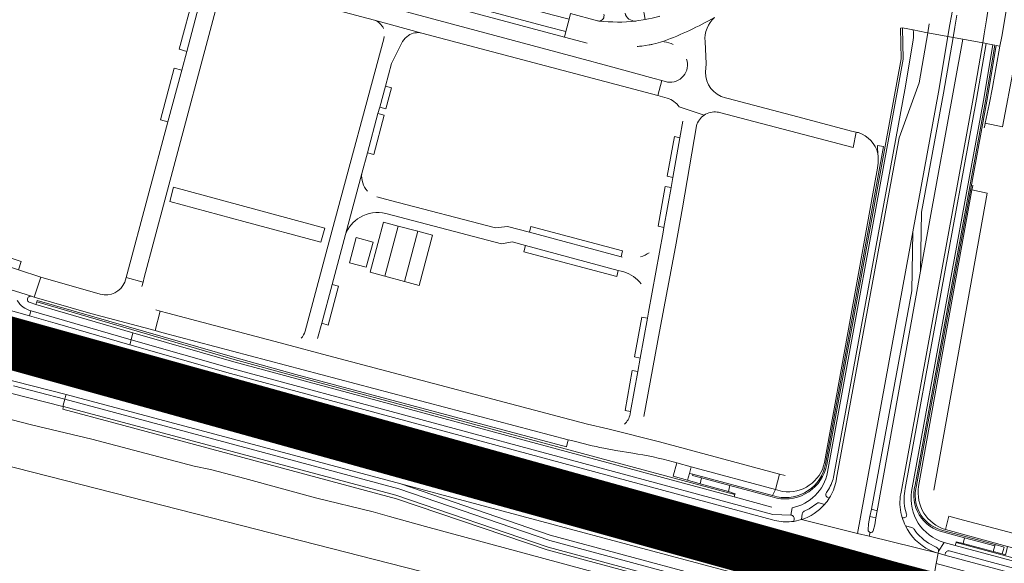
# Model space of a CAD drawing. Header units: metres. Extents: x 166325 to 190320, y 381923 to 404576.
# Tile 331 of 656: x 175043 to 175326, y 387344 to 387500. Entities that reach past the tile are written whole.
import ezdxf

# ---------------------------------------------------------------- set-up
doc = ezdxf.new("R2010")
doc.units = ezdxf.units.M
for name, color, linetype, lineweight in [('B-WE-VH-VERHARDING_ASFALT-GV', 8, 'Continuous', 18), ('B-WE-VH-VERHARDING_BETON-GV', 8, 'Continuous', 18), ('B-WE-VH-VERHARDING_BETONSTRAATSTEEN-GV', 8, 'Continuous', 18), ('B-WE-VH-VERHARDING_HALFVERHARDING-GV', 8, 'Continuous', 18), ('B-WE-VH-VERHARDING_N-WEG', 8, 'Continuous', 18), ('B-WE-VH-VERHARDING_STRAATBAKSTEEN-GV', 8, 'Continuous', 18)]:
    doc.layers.add(name, color=color, linetype=linetype, lineweight=lineweight)

msp = doc.modelspace()

# ---------------------------------------------------------------- linework, layer by layer
at = {"layer": 'B-WE-VH-VERHARDING_ASFALT-GV', "flags": 128}
for points in [[(175312.4, 387501.45), (175311.84, 387497.99), (175311.33, 387495.027), (175314.15, 387494.509), (175319.86, 387493.46), (175320.269, 387496.11), (175320.906, 387500.107), (175322.247, 387508.904)], [(175304.483, 387498.929), (175304.03, 387496.38), (175309.832, 387495.306), (175310.34, 387498.28), (175310.95, 387501.75), (175311.42, 387504.74)], [(175208.965, 387499.802), (175201.13, 387501.902), (175200.73, 387500.308), (175199.825, 387496.753), (175199.456, 387495.155), (175205.946, 387493.418)], [(175226.763, 387501.132), (175226.678, 387501.103), (175226.593, 387501.076), (175224.676, 387500.604), (175223.64, 387500.35), (175222.627, 387500.18), (175220.28, 387499.787), (175219.961, 387499.751)], [(175270.557, 387344.378), (175265.83, 387345.64), (175263.78, 387346.2), (175263.318, 387343.598), (175086.97, 387390.54), (175057.63, 387398.35), (175028.29, 387406.38), (175018.204, 387409.041), (175000.08, 387413.777), (174930.059, 387432.106), (174888.278, 387443.671), (174833.117, 387459.577), (174810.37, 387466.426), (174707.404, 387498.846)], [(175299.74, 387439.08), (175307.09, 387479.27), (175309.832, 387495.306), (175304.03, 387496.38), (175301.56, 387481.99), (175295.818, 387466.099), (175277.793, 387368.08), (175277.628, 387367.183)], [(175319.86, 387493.46), (175314.15, 387494.509), (175301.98, 387427.68), (175289.42, 387358.71), (175289.07, 387356.63), (175288.76, 387354.66), (175288.288, 387352.932)], [(175221.732, 387492.563), (175223.853, 387492.866)], [(175224.858, 387493.057), (175225.73, 387493.3), (175227.06, 387493.67), (175228.043, 387493.954)], [(175296.25, 387363.61), (175296.336, 387364.079), (175317.13, 387477.41), (175319.86, 387493.46)], [(175000.509, 387435.452), (175018.613, 387429.479), (175024.43, 387427.539), (175032.326, 387424.901), (175035.944, 387423.714), (175038.23, 387422.937), (175045.926, 387420.48), (175046.75, 387420.215), (175048.623, 387425.94), (175042.153, 387428.044), (175006.909, 387439.705), (175001.749, 387441.379)], [(175267.64, 387356.15), (175283.843, 387352.156), (175299.74, 387439.08)], [(175299.74, 387439.08), (175283.843, 387352.156), (175287.203, 387351.328), (175287.471, 387352.413)], [(175286.876, 387353.177), (175287.01, 387354.97), (175287.4, 387357.06), (175287.82, 387359.15), (175299.43, 387422.05), (175299.74, 387439.08)], [(175045.926, 387420.48), (175038.23, 387422.937)], [(175260.01, 387355.902), (175259.311, 387356.09), (175103.26, 387398.19), (175074.283, 387406.522), (175052.73, 387412.72), (175045.384, 387414.801), (175031.275, 387418.799)], [(175047.219, 387418.149), (175045.514, 387418.652)], [(175045.88, 387416.26), (175074.663, 387407.973), (175075.169, 387409.904), (175047.219, 387418.149)], [(175025.288, 387413.166), (175053.85, 387405.65), (175059.18, 387404.18), (175072.625, 387400.315), (175101.58, 387391.99), (175116.06, 387387.97), (175263.336, 387348.383), (175264.13, 387348.17), (175266.185, 387347.595), (175271.29, 387346.22), (175274.18, 387345.03), (175274.55, 387344.74), (175293.787, 387336.748), (175295.752, 387336.482), (175304.81, 387334.11), (175305.279, 387336.763), (175306.471, 387343.511), (175306.99, 387346.45), (175287.203, 387351.328), (175283.843, 387352.156), (175267.64, 387356.15), (175265.42, 387355.63), (175264.76, 387355.56)], [(175031.357, 387398.417), (175055.886, 387392.144), (175152.27, 387366.42), (175262.161, 387337.09), (175261.65, 387333.7), (175263.61, 387332.715), (175280.456, 387328.77), (175280.541, 387328.749), (175302.8, 387322.5), (175304.4, 387332.13), (175296.879, 387334.171)], [(175040.245, 387392.457), (175054.962, 387388.771), (175055.518, 387390.801), (175040.746, 387394.637)], [(175296.67, 387356.74), (175296.489, 387357.413)], [(175298.19, 387353.26), (175297.61, 387354.35)], [(175287.471, 387352.413), (175287.203, 387351.328), (175306.99, 387346.45), (175305.808, 387346.851)], [(175293.787, 387336.748), (175274.55, 387344.74)], [(175274.41, 387344.04), (175273.91, 387343.96)]]:
    msp.add_lwpolyline(points, dxfattribs=at)
at = {"layer": 'B-WE-VH-VERHARDING_ASFALT-GV'}
for points in [[(175209.341, 387499.763, -0.0727684), (175208.965, 387499.802)], [(175220.328, 387492.393, 0.0098274), (175221.732, 387492.563)], [(175223.853, 387492.866, 0.0196664), (175224.858, 387493.057)], [(175041.832, 387419.282, 0.2039338), (175045.773, 387416.286)], [(175045.773, 387416.286, 0.0374433), (175045.88, 387416.26)], [(175275.652, 387362.333, -0.0556914), (175274.318, 387360.528)], [(175264.76, 387355.56, -0.0836006), (175260.01, 387355.902)], [(175287.471, 387352.413, -0.3862876), (175286.876, 387353.177)], [(175288.288, 387352.932, -0.3860535), (175287.471, 387352.413)], [(175305.808, 387346.851, -0.1681737), (175298.19, 387353.26)], [(175274.55, 387344.74, -0.4032984), (175274.41, 387344.04)]]:
    msp.add_lwpolyline(points, format="xyb", dxfattribs=at)
at = {"layer": 'B-WE-VH-VERHARDING_ASFALT-GV', "flags": 128}
for points in [[(175314.15, 387494.509), (175311.33, 387495.027), (175308.57, 387479), (175302.27, 387444.69), (175301.98, 387427.68)], [(175086.97, 387390.54), (175263.318, 387343.598), (175263.78, 387346.2), (175131.97, 387381.65)], [(175152.27, 387366.42), (175195.32, 387351.71), (175259.558, 387334.378), (175259.7, 387334.34), (175261.65, 387333.7), (175262.161, 387337.09)], [(175308.99, 387345.87), (175306.99, 387346.45), (175306.471, 387343.511), (175448.33, 387305.31), (175404.92, 387320.14)]]:
    msp.add_lwpolyline(points, close=True, dxfattribs=at)
at = {"layer": 'B-WE-VH-VERHARDING_BETON-GV', "flags": 128}
for points in [[(175296.749, 387497.751), (175296.2, 387497.72), (175296.34, 387488.9), (175274.949, 387372.006)], [(175299.82, 387497.18), (175296.749, 387497.751), (175296.92, 387488.79), (175295.64, 387481.34), (175275.15, 387369.8)], [(175275.15, 387369.8), (175295.64, 387481.34), (175296.92, 387488.79), (175296.749, 387497.751)], [(175277.628, 387367.183), (175277.793, 387368.08), (175295.818, 387466.099), (175301.56, 387481.99), (175304.03, 387496.38)], [(175304.03, 387496.38), (175303.465, 387496.487), (175299.82, 387497.18)], [(175277.02, 387368.859), (175297.65, 387481.01), (175299.82, 387494.321)], [(175320.83, 387493.31), (175320.453, 387493.368), (175319.86, 387493.46), (175317.13, 387477.41), (175296.336, 387364.079), (175296.25, 387363.61)], [(175297.385, 387364.365), (175297.519, 387365.096), (175318.1, 387477.24), (175320.83, 387493.31)], [(175322.8, 387492.92), (175320.83, 387493.31), (175318.1, 387477.24), (175297.519, 387365.096), (175297.385, 387364.365)], [(175323.363, 387492.809), (175322.8, 387492.92), (175320.07, 387476.87), (175299.398, 387364.269)], [(175299.398, 387364.269), (175320.07, 387476.87), (175322.8, 387492.92)], [(175300.37, 387366.07), (175320.63, 387476.76), (175323.363, 387492.809)], [(175074.663, 387407.973), (175074.283, 387406.522), (175103.26, 387398.19), (175259.311, 387356.09), (175260.01, 387355.902)], [(175264.641, 387357.423), (175259.43, 387357.6), (175103.64, 387399.63), (175074.663, 387407.973)], [(175055.886, 387392.144), (175055.726, 387391.559), (175055.518, 387390.801), (175151.76, 387365), (175195.19, 387350.17), (175259.34, 387332.83), (175260.213, 387332.475)], [(175261.545, 387333.188), (175261.65, 387333.7), (175259.7, 387334.34), (175259.558, 387334.378), (175195.32, 387351.71), (175152.27, 387366.42), (175055.886, 387392.144)], [(175260.556, 387362.348), (175259.24, 387362.7), (175247.045, 387365.959), (175246.61, 387364.25), (175248.57, 387363.61), (175248.51, 387363.38), (175248.32, 387362.674), (175259.137, 387359.755)], [(175274.84, 387363.936), (175275.45, 387364.841)], [(175275.293, 387362.474), (175275.652, 387362.333)], [(175264.985, 387359.555), (175264.641, 387357.423)], [(175268.436, 387358.542), (175269.84, 387359.21), (175272.048, 387360.807)], [(175272.799, 387360.944), (175274.318, 387360.528)], [(175297.929, 387357.749), (175297.61, 387358.76)], [(175264.76, 387355.56), (175265.42, 387355.63), (175265.555, 387356.246)], [(175265.555, 387356.246), (175265.42, 387355.63), (175267.64, 387356.15), (175267.888, 387357.802)], [(175267.888, 387357.802), (175267.64, 387356.15)], [(175288.76, 387354.66), (175289.07, 387356.63), (175287.4, 387357.06), (175287.01, 387354.97), (175286.876, 387353.177)], [(175296.489, 387357.413), (175296.67, 387356.74), (175297.04, 387356.691)], [(175297.04, 387356.691), (175296.67, 387356.74)], [(175288.288, 387352.932), (175288.76, 387354.66)], [(175297.61, 387354.35), (175299.47, 387353.83)], [(175299.47, 387353.83), (175297.61, 387354.35), (175298.19, 387353.26)], [(175300.571, 387352.669), (175300.081, 387353.372)], [(175308.73, 387349.57), (175311.95, 387348.708), (175312.17, 387349.53), (175312.243, 387349.74), (175314.22, 387349.27), (175314.6, 387350.88), (175308.675, 387352.511)], [(175266.185, 387347.595), (175265.83, 387345.64), (175270.557, 387344.378)], [(175274.55, 387344.74), (175274.18, 387345.03), (175271.29, 387346.22), (175266.185, 387347.595)], [(175306.489, 387348.243), (175305.71, 387348.58)], [(175305.808, 387346.851), (175306.99, 387346.45), (175307.1, 387347.067)], [(175405.9, 387323.54), (175311.95, 387348.708), (175308.73, 387349.57), (175307.1, 387347.067), (175306.99, 387346.45), (175308.99, 387345.87), (175309.049, 387346.281)], [(175307.1, 387347.067), (175308.73, 387349.57)], [(175309.049, 387346.281), (175308.99, 387345.87), (175404.92, 387320.14), (175448.33, 387305.31), (175526.722, 387284.2), (175527.089, 387285.635), (175448.78, 387306.72), (175405.38, 387321.53), (175310.22, 387347.11)], [(175310.22, 387347.11), (175405.38, 387321.53), (175448.78, 387306.72), (175527.089, 387285.635), (175527.585, 387287.568), (175449.23, 387308.69), (175405.9, 387323.54)]]:
    msp.add_lwpolyline(points, dxfattribs=at)
for points in [[(175301.98, 387427.68), (175302.27, 387444.69), (175308.57, 387479), (175311.33, 387495.027), (175309.832, 387495.306), (175307.09, 387479.27), (175299.74, 387439.08), (175299.43, 387422.05), (175287.82, 387359.15), (175289.42, 387358.71)], [(175047.44, 387418.83), (175047.219, 387418.149), (175075.169, 387409.904), (175104.16, 387401.58), (175248.32, 387362.674), (175248.51, 387363.38), (175121.91, 387397.44), (175104.34, 387402.31)], [(175072.625, 387400.315), (175059.18, 387404.18), (175057.63, 387398.35), (175086.97, 387390.54), (175131.97, 387381.65), (175263.78, 387346.2), (175264.13, 387348.17), (175263.336, 387348.383), (175116.06, 387387.97), (175101.58, 387391.99)], [(175055.518, 387390.801), (175054.962, 387388.771), (175055.132, 387388.731), (175150.87, 387363.15), (175194.73, 387348.23), (175257.67, 387331.24), (175259.34, 387332.83), (175195.19, 387350.17), (175151.76, 387365)], [(175055.132, 387388.731), (175054.944, 387387.927), (175070.05, 387383.96), (175151.06, 387362.17), (175194.48, 387347.42), (175257.462, 387330.409), (175257.67, 387331.24), (175194.73, 387348.23), (175150.87, 387363.15)], [(175236.336, 387369.035), (175236.37, 387369.23), (175235.38, 387369.43), (175234.878, 387367.479), (175238.469, 387366.491), (175238.913, 387368.132), (175236.3, 387368.83)], [(175238.913, 387368.132), (175238.469, 387366.491), (175246.61, 387364.25), (175247.045, 387365.959)], [(175289.42, 387358.71), (175287.82, 387359.15), (175287.4, 387357.06), (175289.07, 387356.63)], [(175314.6, 387350.88), (175314.22, 387349.27), (175322.889, 387346.955), (175323.36, 387348.55)], [(175266.185, 387347.595), (175264.13, 387348.17), (175263.78, 387346.2), (175265.83, 387345.64)], [(175312.17, 387349.53), (175311.95, 387348.708), (175405.9, 387323.54), (175406.06, 387324.24)], [(175323.47, 387348.96), (175323.418, 387348.767), (175323.36, 387348.55), (175322.889, 387346.955), (175325.499, 387346.258), (175326.037, 387348.24)]]:
    msp.add_lwpolyline(points, close=True, dxfattribs=at)
at = {"layer": 'B-WE-VH-VERHARDING_BETON-GV'}
for points in [[(175299.82, 387497.18, -0.0580623), (175299.82, 387494.321)], [(175274.949, 387372.006, -0.4203751), (175260.556, 387362.348)], [(175275.15, 387369.8, -0.3061864), (175264.985, 387359.555)], [(175275.45, 387364.841, 0.0811871), (175277.02, 387368.859)], [(175275.652, 387362.333, 0.0876158), (175277.628, 387367.183)], [(175297.385, 387364.365, 0.0982684), (175297.61, 387358.76)], [(175308.73, 387349.57, -0.3775599), (175299.398, 387364.269)], [(175308.675, 387352.511, -0.430655), (175300.37, 387366.07)], [(175275.293, 387362.474, -0.4768454), (175274.84, 387363.936)], [(175296.25, 387363.61, 0.1069961), (175296.489, 387357.413)], [(175267.64, 387356.15, 0.1416466), (175274.318, 387360.528)], [(175268.436, 387358.542, 0.248481), (175267.888, 387357.802)], [(175272.048, 387360.807, -0.2250734), (175272.799, 387360.944)], [(175265.555, 387356.246, 0.4672474), (175264.641, 387357.423)], [(175296.67, 387356.74, 0.0300802), (175297.61, 387354.35)], [(175297.929, 387357.749, -0.5479514), (175297.04, 387356.691)], [(175300.081, 387353.372, 0.1590403), (175299.47, 387353.83)], [(175305.71, 387348.58, -0.1092243), (175300.571, 387352.669)], [(175306.489, 387348.243, -0.3259763), (175307.1, 387347.067)], [(175310.22, 387347.11, 0.4229447), (175309.049, 387346.281)], [(175270.557, 387344.378, 0.0683132), (175273.91, 387343.96)]]:
    msp.add_lwpolyline(points, format="xyb", dxfattribs=at)
at = {"layer": 'B-WE-VH-VERHARDING_BETONSTRAATSTEEN-GV', "flags": 128}
for points in [[(175331.413, 387549.939), (175330.481, 387536.866), (175329.073, 387522.878), (175327.681, 387510.457), (175327.03, 387505.388), (175326.417, 387501.532), (175325.324, 387495.261), (175324.836, 387492.519), (175323.77, 387486.54), (175322.809, 387481.151), (175322.801, 387481.107), (175321.75, 387475.69), (175320.59, 387470.35), (175325.577, 387469.328), (175328.911, 387486.934), (175330.262, 387494.07), (175330.34, 387494.48), (175330.628, 387496.513), (175332.95, 387512.89), (175333.639, 387519.367)], [(175219.961, 387499.751), (175220.28, 387499.787), (175222.627, 387500.18), (175222.002, 387504.076)], [(175158.364, 387496.308), (175144.733, 387499.982)], [(175147.525, 387495.277), (175147.354, 387494.64), (175132.557, 387439.551), (175124.73, 387410.411)], [(175141.074, 387455.837), (175142.682, 387461.824), (175145.705, 387473.079), (175146.217, 387474.985), (175147.839, 387481.024), (175149.596, 387487.566), (175152.822, 387493.833)], [(175320.59, 387470.35), (175321.75, 387475.69), (175322.801, 387481.107), (175322.809, 387481.151), (175323.77, 387486.54), (175324.836, 387492.519), (175323.755, 387492.731), (175321.08, 387476.69), (175300.779, 387366.007)], [(175320.288, 387468.995), (175320.438, 387469.672), (175320.59, 387470.35)], [(175274.559, 387372.078), (175289.66, 387454.71), (175291.307, 387463.604)], [(175291.307, 387463.604), (175289.581, 387463.917)], [(175289.588, 387463.148), (175289.69, 387461.761), (175289.703, 387461.584), (175289.76, 387460.77), (175289.71, 387458.77), (175289.45, 387456.79), (175289.08, 387454.79), (175274.308, 387372.621)], [(175128.337, 387408.308), (175129.504, 387412.682), (175132.486, 387423.856), (175136.33, 387438.261), (175141.074, 387455.837)], [(175301.415, 387365.719), (175316.763, 387451.153), (175316.876, 387451.802), (175316.991, 387452.452)], [(175048.623, 387425.94), (175046.75, 387420.215), (175063.053, 387415.53), (175081.533, 387410.593), (175083.04, 387416.218), (175081.726, 387416.57)], [(175065.746, 387421.066), (175048.623, 387425.94)], [(175077.741, 387423.255), (175078.063, 387424.574), (175073.186, 387425.87), (175072.786, 387424.563)], [(175045.514, 387418.652), (175047.219, 387418.149), (175047.44, 387418.83), (175047.55, 387419.25), (175104.47, 387402.8), (175122.04, 387397.95), (175199.96, 387377.09), (175200.51, 387379.15), (175083.456, 387410.085)], [(175083.456, 387410.085), (175081.533, 387410.593), (175063.053, 387415.53), (175046.75, 387420.215), (175045.926, 387420.48)], [(175045.773, 387416.286), (175045.384, 387414.801), (175052.73, 387412.72), (175074.283, 387406.522), (175074.663, 387407.973), (175045.88, 387416.26)], [(175131.152, 387403.43), (175118.99, 387406.674), (175085.207, 387415.641), (175083.04, 387416.218), (175081.533, 387410.593), (175083.456, 387410.085), (175200.51, 387379.15), (175201.831, 387378.795)], [(175118.99, 387406.674), (175131.152, 387403.43)], [(175230.682, 387372.769), (175231.77, 387372.47), (175235.861, 387371.368), (175260.155, 387364.828), (175261.345, 387369.249), (175226.797, 387378.531), (175211.952, 387382.329), (175206.09, 387383.68), (175131.152, 387403.43)], [(175210.772, 387376.721), (175214.24, 387376.04), (175219.115, 387375.269)], [(175262.19, 387364.28), (175260.155, 387364.828), (175259.355, 387363.088), (175260.673, 387362.736)], [(175359.196, 387344.101), (175345.813, 387347.664), (175345.3, 387347.8), (175314.302, 387356.028), (175310.104, 387357.142), (175309.15, 387353.26), (175327.02, 387348.43), (175344.248, 387343.846), (175406.292, 387327.339)], [(175307.685, 387353.186), (175308.79, 387352.89), (175323.47, 387348.96), (175326.037, 387348.24), (175325.499, 387346.258), (175326.414, 387346.014), (175326.567, 387346.624), (175327.02, 387348.43), (175309.15, 387353.26)]]:
    msp.add_lwpolyline(points, dxfattribs=at)
for points in [[(175117.839, 387522.429), (175116.905, 387518.948), (175194.508, 387498.134), (175199.825, 387496.753), (175200.73, 387500.308), (175195.837, 387501.556)], [(175095.517, 387509.333), (175092.777, 387507.706), (175088.507, 387491.617), (175090.628, 387490.999)], [(175089.2, 387485.646), (175087.057, 387486.177), (175083.13, 387471.331), (175085.23, 387470.761)], [(175147.839, 387481.024), (175146.217, 387474.985), (175148.007, 387474.493), (175149.618, 387480.55)], [(175145.705, 387473.079), (175142.682, 387461.824), (175144.501, 387461.355), (175147.485, 387472.61)], [(175232.681, 387466.13), (175231.071, 387466.477), (175229.019, 387455.064), (175230.636, 387454.703)], [(175230.117, 387451.8), (175228.457, 387452.056), (175226.389, 387440.625), (175228.053, 387440.265)], [(175086.874, 387451.878), (175085.8, 387447.771), (175107.079, 387442.054), (175129.301, 387436.083), (175130.401, 387440.13)], [(175007.739, 387442.211), (175006.909, 387439.705), (175042.153, 387428.044), (175042.965, 387430.518)], [(175151.51, 387440.698), (175147.341, 387441.794), (175145.712, 387435.704), (175143.496, 387427.417), (175147.67, 387426.286)], [(175157.193, 387439.203), (175153.342, 387424.749), (175157.561, 387423.606), (175161.424, 387438.091)], [(175189.308, 387438.898), (175215.72, 387431.82), (175216.176, 387433.553), (175189.744, 387440.572)], [(175142.313, 387428.831), (175144.305, 387436.08), (175139.429, 387437.391), (175137.472, 387430.109)], [(175188.205, 387435.097), (175187.726, 387433.243), (175214.451, 387426.138), (175214.874, 387427.931)], [(175132.486, 387423.856), (175129.504, 387412.682), (175131.33, 387412.168), (175134.333, 387423.393)], [(175223.297, 387414.18), (175221.705, 387414.418), (175219.61, 387403.014), (175221.23, 387402.686)], [(175220.526, 387398.77), (175218.901, 387399.05), (175216.86, 387387.616), (175218.466, 387387.318)], [(175235.861, 387371.368), (175231.77, 387372.47), (175230.744, 387368.617), (175234.878, 387367.479), (175235.38, 387369.43)], [(175235.861, 387371.368), (175235.38, 387369.43), (175236.37, 387369.23), (175259.355, 387363.088), (175260.155, 387364.828)]]:
    msp.add_lwpolyline(points, close=True, dxfattribs=at)
at = {"layer": 'B-WE-VH-VERHARDING_BETONSTRAATSTEEN-GV'}
for points in [[(175144.733, 387499.982, -0.2179811), (175147.274, 387497.633)], [(175152.822, 387493.833, -0.11947), (175154.491, 387495.596)], [(175154.491, 387495.596, -0.1988787), (175158.364, 387496.308)], [(175289.581, 387463.917, 0.0117144), (175289.588, 387463.148)], [(175072.786, 387424.563, -0.3866378), (175065.746, 387421.066)], [(175045.926, 387420.48, 1.0051982), (175045.514, 387418.652)], [(175124.73, 387410.411, -0.1131541), (175123.631, 387408.377)], [(175201.831, 387378.795, 0.0166289), (175210.772, 387376.721)], [(175219.115, 387375.269, -0.027662), (175230.682, 387372.769)], [(175260.673, 387362.736, 0.4199198), (175274.559, 387372.078)], [(175300.779, 387366.007, 0.3999703), (175307.685, 387353.186)]]:
    msp.add_lwpolyline(points, format="xyb", dxfattribs=at)
at = {"layer": 'B-WE-VH-VERHARDING_HALFVERHARDING-GV', "flags": 128}
for points in [[(175265.708, 387323.555), (175265.707, 387323.557), (175265.706, 387323.558), (175261.647, 387324.703), (175260.529, 387325.184), (175260.444, 387325.375), (175259.848, 387325.706), (175260.134, 387326.692), (175254.922, 387328.567), (175251.891, 387329.303), (175243.723, 387331.752), (175231.332, 387335.064), (175212.3, 387339.885), (175159.435, 387354.142), (175149.065, 387357.023), (175144.351, 387358.353), (175127.747, 387362.389), (175107.362, 387367.945), (175097.506, 387370.535), (175092.832, 387371.582), (175063.277, 387379.349), (175045.913, 387383.424), (175028.732, 387387.86)], [(175031.874, 387373.487), (175097.777, 387356.678), (175260.787, 387314.956), (175260.89, 387315.513), (175261.139, 387316.288), (175263.08, 387316.002), (175266.366, 387315.138), (175266.565, 387316.306), (175266.58, 387316.392)]]:
    msp.add_lwpolyline(points, dxfattribs=at)
at = {"layer": 'B-WE-VH-VERHARDING_N-WEG', "const_width": 15, "flags": 128}
msp.add_lwpolyline([(179238.148, 386745.003), (178727.352, 386805.229), (178365.634, 386858.639), (178265.463, 386879.516), (177699.795, 386956.106), (177281.212, 386997.775), (176913.081, 387040.629), (176714.708, 387067.116), (176513.975, 387082.824), (176334.72, 387090.826), (176179.133, 387111.7), (176033.068, 387139.937), (175822.658, 387196.025), (175616.602, 387250.993), (175292.926, 387336.714), (174996.039, 387419.18), (174648.529, 387520.516), (174558.936, 387544.99), (174399.462, 387551.147), (174143.482, 387607.325), (173777.64, 387656.898), (173629.28, 387668.078), (173499.621, 387714.244), (173213.034, 387739.83)], dxfattribs=at)
at = {"layer": 'B-WE-VH-VERHARDING_STRAATBAKSTEEN-GV', "flags": 128}
for points in [[(175116.905, 387518.948), (175108.822, 387521.116), (175108.417, 387519.526), (175109.979, 387519.101), (175199.456, 387495.155), (175199.825, 387496.753), (175194.508, 387498.134)], [(175110.562, 387514.084), (175109.351, 387509.414), (175144.733, 387499.982), (175158.364, 387496.308), (175226.329, 387478.266), (175227.486, 387482.626), (175225.29, 387483.231), (175214.449, 387486.217), (175208.362, 387487.838), (175208.357, 387487.839), (175208.353, 387487.84), (175207.663, 387488.025)], [(175157.193, 387439.203), (175151.51, 387440.698), (175147.67, 387426.286), (175153.342, 387424.749)]]:
    msp.add_lwpolyline(points, close=True, dxfattribs=at)
for points in [[(175097.931, 387518.253), (175097.738, 387517.548), (175096.058, 387511.36), (175095.517, 387509.333), (175090.628, 387490.999), (175089.2, 387485.646), (175085.23, 387470.761), (175073.487, 387426.98), (175073.186, 387425.87), (175078.063, 387424.574), (175078.398, 387425.836), (175084.353, 387448.158), (175100.786, 387509.658)], [(175228.043, 387493.954), (175228.139, 387493.758)], [(175240.02, 387485.04), (175240.22, 387487.47), (175239.908, 387493.901)], [(175229.076, 387482.189), (175227.486, 387482.626), (175226.329, 387478.266), (175229.032, 387477.549)], [(175244.096, 387473.401), (175282.523, 387463.303), (175283.374, 387467.72), (175282.051, 387468.065), (175266.602, 387472.133), (175246.536, 387477.417), (175245.763, 387477.621)], [(175239.658, 387472.638), (175232.443, 387475.027)], [(175233.54, 387470.93), (175232.681, 387466.13), (175230.636, 387454.703), (175230.117, 387451.8), (175228.053, 387440.265), (175227.813, 387438.925), (175223.61, 387415.919), (175223.297, 387414.18), (175221.23, 387402.686), (175220.526, 387398.77), (175218.466, 387387.318), (175218.319, 387386.504)], [(175222.29, 387385.88), (175226.787, 387410.354), (175231.388, 387434.719), (175233.436, 387445.968), (175237.43, 387469.55)], [(175283.374, 387467.72), (175282.523, 387463.303)], [(175289.08, 387454.79), (175289.45, 387456.79), (175289.71, 387458.77), (175289.76, 387460.77), (175289.703, 387461.584)], [(175141.074, 387455.837), (175136.33, 387438.261)], [(175274.308, 387372.621), (175289.08, 387454.79)], [(175189.308, 387438.898), (175183.03, 387440.581), (175179.601, 387440.181), (175149.323, 387448.109), (175145.356, 387449.148)], [(175321.17, 387450.192), (175316.763, 387451.153), (175301.415, 387365.719)], [(175305.75, 387364.66), (175321.17, 387450.192)], [(175148.002, 387444.311), (175181.249, 387435.616), (175184.356, 387436.131), (175188.205, 387435.097), (175214.874, 387427.931), (175215.748, 387427.696), (175216.506, 387427.492)], [(175216.058, 387431.729), (175215.72, 387431.82), (175189.308, 387438.898)], [(175223.61, 387415.919), (175227.813, 387438.925)], [(175211.952, 387382.329), (175226.797, 387378.531)], [(175262.98, 387368.81), (175261.345, 387369.249), (175260.155, 387364.828), (175262.19, 387364.28)], [(175309.15, 387353.26), (175310.104, 387357.142)]]:
    msp.add_lwpolyline(points, dxfattribs=at)
at = {"layer": 'B-WE-VH-VERHARDING_STRAATBAKSTEEN-GV'}
for points in [[(175210.754, 387501.725, -0.4985369), (175209.341, 387499.763)], [(175219.961, 387499.751, -0.364166), (175216.867, 387502.04)], [(175242.614, 387500.792, -0.0407195), (175228.043, 387493.954)], [(175239.908, 387493.901, -0.2314767), (175242.614, 387500.792)], [(175209.341, 387499.763, 0.0561207), (175219.961, 387499.751)], [(175228.139, 387493.758, -0.0653818), (175230.756, 387493.045)], [(175234.607, 387488.783, -0.5612114), (175229.076, 387482.189)], [(175245.763, 387477.621, -0.3462962), (175240.02, 387485.04)], [(175229.032, 387477.549, -0.1700611), (175232.443, 387475.027)], [(175237.43, 387469.55, -0.1787151), (175239.658, 387472.638)], [(175239.658, 387472.638, -0.1784978), (175243.36, 387473.539)], [(175243.36, 387473.539, -0.0313464), (175244.096, 387473.401)], [(175284.115, 387467.627, -0.0630631), (175283.374, 387467.72)], [(175289.703, 387461.584, 0.2478728), (175284.115, 387467.627)], [(175142.713, 387450.769, -0.2294724), (175141.074, 387455.837)], [(175140.53, 387443.199, -0.1961958), (175148.002, 387444.311)], [(175136.33, 387438.261, -0.1667842), (175140.53, 387443.199)], [(175223.81, 387433.035, -0.0726483), (175221.322, 387431.844)], [(175216.506, 387427.492, -0.1503616), (175221.514, 387424.075)], [(175218.319, 387386.504, -0.1599818), (175216.67, 387383.602)], [(175262.19, 387364.28, 0.4012547), (175274.308, 387372.621)], [(175301.415, 387365.719, 0.379063), (175309.15, 387353.26)]]:
    msp.add_lwpolyline(points, format="xyb", dxfattribs=at)

doc.saveas('drawing.dxf')
